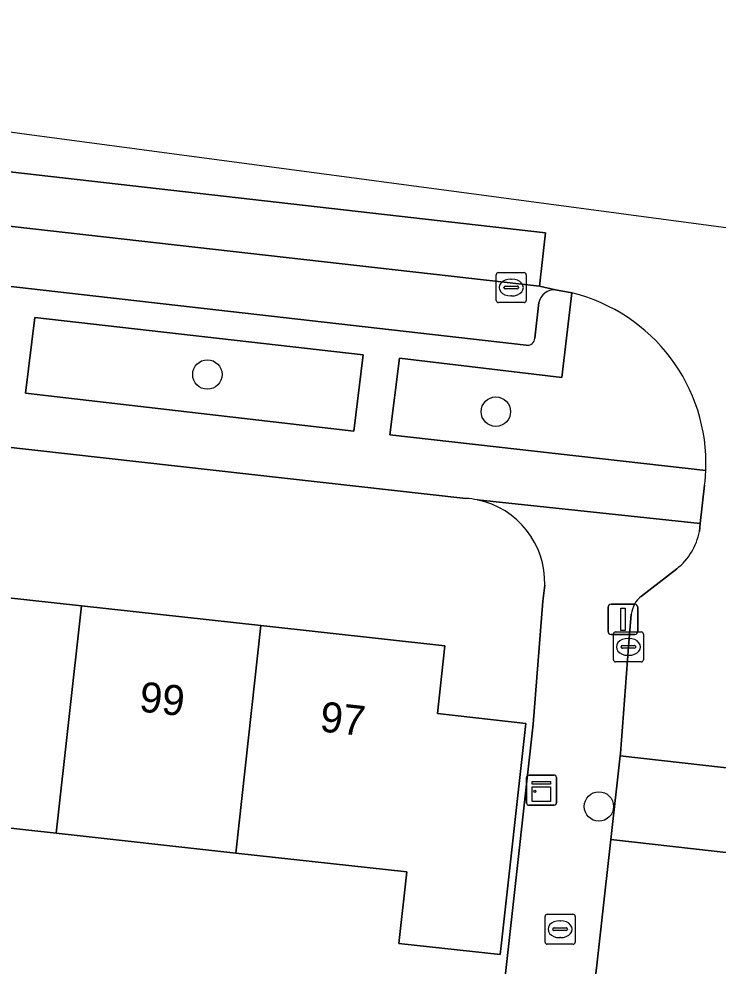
# Model space of a CAD drawing. Extents: x 161928 to 163071, y 386474 to 387428.
# Drawn here: x 162405.52 to 162428.75, y 387359.37 to 387390.85 of the extents above; entities that cross this region are included whole.
import ezdxf

# ---------------------------------------------------------------- set-up
doc = ezdxf.new("R2010")
doc.units = 0
for name, color, linetype in [('IMGEO_Boom', 7, 'Continuous'), ('IMGEO_Brandkraan', 7, 'Continuous'), ('IMGEO_Erf', 7, 'Continuous'), ('IMGEO_Groenvoorziening', 7, 'Continuous'), ('IMGEO_Kast', 7, 'Continuous'), ('IMGEO_Kolk', 7, 'Continuous'), ('IMGEO_Lichtmast', 7, 'Continuous'), ('IMGEO_Pand', 7, 'Continuous'), ('IMGEO_Pand_nummerreeks', 7, 'Continuous'), ('IMGEO_Parkeervlak_open', 7, 'Continuous'), ('IMGEO_Rijbaan_lokaal_gesloten', 7, 'Continuous'), ('IMGEO_Rijbaan_lokaal_open', 7, 'Continuous'), ('IMGEO_Voetpad_open', 7, 'Continuous')]:
    doc.layers.add(name, color=color, linetype=linetype)

msp = doc.modelspace()

# ---------------------------------------------------------------- linework, layer by layer
at = {"layer": 'IMGEO_Boom'}
for centre in [(162411.783, 387379.033), (162421.369, 387377.799), (162424.792, 387364.677)]:
    msp.add_circle(centre, 0.489, dxfattribs=at)
at = {"layer": 'IMGEO_Brandkraan'}
for p, q in [((162423.003, 387360.17), (162423.003, 387361.022)), ((162423.078, 387361.096), (162423.93, 387361.096)), ((162424.004, 387361.022), (162424.004, 387360.17)), ((162423.491, 387360.876), (162423.516, 387360.876)), ((162423.262, 387360.59), (162423.262, 387360.602)), ((162423.7, 387360.553), (162423.302, 387360.553)), ((162423.305, 387360.639), (162423.703, 387360.639)), ((162423.746, 387360.602), (162423.746, 387360.59)), ((162423.93, 387360.096), (162423.078, 387360.096)), ((162423.514, 387360.316), (162423.489, 387360.316))]:
    msp.add_line(p, q, dxfattribs=at)
for points in [[(162423.003, 387360.17), (162423.003, 387361.022)], [(162423.078, 387361.096), (162423.93, 387361.096)], [(162424.004, 387361.022), (162424.004, 387360.17)], [(162423.93, 387360.096), (162423.078, 387360.096)]]:
    msp.add_lwpolyline(points, dxfattribs=at)
for centre, radius, start, end in [((162423.08, 387361.02), 0.0765, 91.552, 178.448), ((162423.08, 387361.02), 0.0765, 91.552, 178.448), ((162423.928, 387361.02), 0.0765, 1.552, 88.448), ((162423.928, 387361.02), 0.0765, 1.552, 88.448), ((162423.302, 387360.599), 0.0403, 85.8775, 175.7526), ((162423.299, 387360.589), 0.0366, 178.938, 274.7102), ((162423.703, 387360.596), 0.043, 264.8664, 352.4533), ((162423.707, 387360.601), 0.0386, 1.7309, 96.639), ((162423.08, 387360.172), 0.0765, 181.552, 268.448), ((162423.08, 387360.172), 0.0765, 181.552, 268.448), ((162423.928, 387360.172), 0.0765, 271.552, 358.448), ((162423.928, 387360.172), 0.0765, 271.552, 358.448)]:
    msp.add_arc(centre, radius, start, end, dxfattribs=at)
for centre, major_axis, ratio, start_param, end_param in [((162423.49, 387360.596), (-0.387, 0.002), 0.722429, 4.712389, 7.853982), ((162423.515, 387360.596), (-0.39, 0.002), 0.717154, 1.570796, 4.712389)]:
    msp.add_ellipse(centre, major_axis=major_axis, ratio=ratio, start_param=start_param, end_param=end_param, dxfattribs=at)
at = {"layer": 'IMGEO_Erf'}
for points in [[(162420.374, 387374.918), (162370.088, 387380.547)], [(162422.607, 387367.412), (162422.927, 387371.499), (162422.991, 387372.033)], [(162420.774, 387350.904), (162421.792, 387360.019), (162422.607, 387367.412)]]:
    msp.add_lwpolyline(points, dxfattribs=at)
msp.add_lwpolyline([(162394.835, 387365.1), (162388.871, 387365.757), (162382.907, 387366.414), (162376.943, 387367.072), (162375.796, 387367.198), (162370.826, 387367.746), (162371.659, 387375.306), (162377.776, 387374.632), (162383.74, 387373.975), (162389.704, 387373.317), (162395.668, 387372.66), (162401.631, 387372.003), (162407.595, 387371.346), (162413.559, 387370.689), (162419.673, 387370.015), (162419.425, 387367.763), (162422.363, 387367.439), (162421.548, 387360.046), (162421.516, 387359.752), (162418.148, 387360.123), (162418.411, 387362.502), (162412.726, 387363.129), (162406.762, 387363.786), (162400.798, 387364.443)], close=True, dxfattribs=at)
for centre, radius, start, end in [((162420.214, 387372.303), 2.62, 78.0375, 86.4989), ((162420.192, 387372.123), 2.8, 358.1519, 78.3641)]:
    msp.add_arc(centre, radius, start, end, dxfattribs=at)
at = {"layer": 'IMGEO_Groenvoorziening'}
msp.add_lwpolyline([(162423.894, 387381.744), (162423.555, 387378.939), (162418.165, 387379.572), (162417.843, 387377.034), (162428.345, 387375.846)], dxfattribs=at)
msp.add_lwpolyline([(162406.046, 387380.933), (162405.735, 387378.41), (162416.645, 387377.156), (162416.959, 387379.686)], close=True, dxfattribs=at)
msp.add_arc((162422.516, 387376.076), 5.833, 357.7422, 76.3388, dxfattribs=at)
at = {"layer": 'IMGEO_Kast'}
for p, q in [((162422.459, 387365.718), (162423.3, 387365.718)), ((162423.3, 387365.718), (162422.459, 387365.718)), ((162422.384, 387364.793), (162422.384, 387365.634)), ((162422.384, 387365.634), (162422.384, 387364.793)), ((162423.384, 387365.643), (162423.384, 387364.802)), ((162423.384, 387364.802), (162423.384, 387365.643)), ((162423.309, 387364.718), (162422.468, 387364.718)), ((162422.468, 387364.718), (162423.309, 387364.718))]:
    msp.add_line(p, q, dxfattribs=at)
for points in [[(162422.579, 387365.508), (162423.179, 387365.508), (162423.179, 387365.423), (162422.579, 387365.423), (162422.579, 387365.508)], [(162422.579, 387365.333), (162423.179, 387365.333), (162423.179, 387364.844), (162422.579, 387364.844), (162422.579, 387365.333)]]:
    msp.add_lwpolyline(points, dxfattribs=at)
msp.add_circle((162422.663, 387365.182), 0.0377, dxfattribs=at)
for centre, start, end in [((162422.462, 387365.64), 92.4484, 184.2845), ((162422.462, 387365.64), 92.4484, 184.2845), ((162423.306, 387365.64), 2.4484, 94.2845), ((162423.306, 387365.64), 2.4484, 94.2845), ((162422.462, 387364.796), 182.4484, 274.2845), ((162422.462, 387364.796), 182.4484, 274.2845), ((162423.306, 387364.796), 272.4484, 4.2845), ((162423.306, 387364.796), 272.4484, 4.2845)]:
    msp.add_arc(centre, 0.0779, start, end, dxfattribs=at)
at = {"layer": 'IMGEO_Kolk'}
for p, q in [((162421.454, 387382.425), (162422.306, 387382.425)), ((162421.379, 387381.499), (162421.379, 387382.351)), ((162421.867, 387382.205), (162421.892, 387382.205)), ((162422.38, 387382.351), (162422.38, 387381.499)), ((162421.638, 387381.919), (162421.638, 387381.931)), ((162422.076, 387381.882), (162421.678, 387381.882)), ((162421.681, 387381.968), (162422.079, 387381.968)), ((162422.122, 387381.931), (162422.122, 387381.919)), ((162421.89, 387381.645), (162421.865, 387381.645)), ((162422.306, 387381.425), (162421.454, 387381.425)), ((162425.347, 387370.48), (162426.199, 387370.48)), ((162425.272, 387369.554), (162425.272, 387370.406)), ((162425.76, 387370.26), (162425.785, 387370.26)), ((162426.273, 387370.406), (162426.273, 387369.554)), ((162425.531, 387369.974), (162425.531, 387369.986)), ((162425.969, 387369.937), (162425.571, 387369.937)), ((162425.574, 387370.023), (162425.972, 387370.023)), ((162426.015, 387369.986), (162426.015, 387369.974)), ((162425.783, 387369.7), (162425.758, 387369.7)), ((162426.199, 387369.48), (162425.347, 387369.48))]:
    msp.add_line(p, q, dxfattribs=at)
for points in [[(162421.454, 387382.425), (162422.306, 387382.425)], [(162421.379, 387381.499), (162421.379, 387382.351)], [(162422.38, 387382.351), (162422.38, 387381.499)], [(162422.306, 387381.425), (162421.454, 387381.425)], [(162425.347, 387370.48), (162426.199, 387370.48)], [(162425.272, 387369.554), (162425.272, 387370.406)], [(162426.273, 387370.406), (162426.273, 387369.554)], [(162426.199, 387369.48), (162425.347, 387369.48)]]:
    msp.add_lwpolyline(points, dxfattribs=at)
for centre, radius, start, end in [((162421.456, 387382.349), 0.0765, 91.552, 178.448), ((162421.456, 387382.349), 0.0765, 91.552, 178.448), ((162422.304, 387382.349), 0.0765, 1.552, 88.448), ((162422.304, 387382.349), 0.0765, 1.552, 88.448), ((162421.678, 387381.928), 0.0403, 85.8775, 175.7526), ((162421.675, 387381.918), 0.0366, 178.938, 274.7102), ((162422.079, 387381.925), 0.043, 264.8664, 352.4533), ((162422.083, 387381.93), 0.0386, 1.7309, 96.639), ((162421.456, 387381.501), 0.0765, 181.552, 268.448), ((162421.456, 387381.501), 0.0765, 181.552, 268.448), ((162422.304, 387381.501), 0.0765, 271.552, 358.448), ((162422.304, 387381.501), 0.0765, 271.552, 358.448), ((162425.349, 387370.404), 0.0765, 91.552, 178.448), ((162425.349, 387370.404), 0.0765, 91.552, 178.448), ((162426.197, 387370.404), 0.0765, 1.552, 88.448), ((162426.197, 387370.404), 0.0765, 1.552, 88.448), ((162425.571, 387369.983), 0.0403, 85.8775, 175.7526), ((162425.568, 387369.973), 0.0366, 178.938, 274.7102), ((162425.972, 387369.98), 0.043, 264.8664, 352.4533), ((162425.976, 387369.985), 0.0386, 1.7309, 96.639), ((162425.349, 387369.556), 0.0765, 181.552, 268.448), ((162425.349, 387369.556), 0.0765, 181.552, 268.448), ((162426.197, 387369.556), 0.0765, 271.552, 358.448), ((162426.197, 387369.556), 0.0765, 271.552, 358.448)]:
    msp.add_arc(centre, radius, start, end, dxfattribs=at)
for centre, major_axis, ratio, start_param, end_param in [((162421.866, 387381.925), (-0.387, 0.002), 0.722429, 4.712389, 7.853982), ((162421.891, 387381.925), (-0.39, 0.002), 0.717154, 1.570796, 4.712389), ((162425.759, 387369.98), (-0.387, 0.002), 0.722429, 4.712389, 7.853982), ((162425.784, 387369.98), (-0.39, 0.002), 0.717154, 1.570796, 4.712389)]:
    msp.add_ellipse(centre, major_axis=major_axis, ratio=ratio, start_param=start_param, end_param=end_param, dxfattribs=at)
at = {"layer": 'IMGEO_Lichtmast'}
for p, q in [((162425.196, 387371.396), (162425.986, 387371.396)), ((162425.986, 387371.396), (162425.196, 387371.396)), ((162425.096, 387370.496), (162425.096, 387371.296)), ((162425.096, 387371.296), (162425.096, 387370.496)), ((162426.086, 387371.296), (162426.086, 387370.496)), ((162426.086, 387370.496), (162426.086, 387371.296)), ((162425.986, 387370.396), (162425.196, 387370.396)), ((162425.196, 387370.396), (162425.986, 387370.396))]:
    msp.add_line(p, q, dxfattribs=at)
msp.add_lwpolyline([(162425.516, 387371.271), (162425.666, 387371.271), (162425.666, 387370.521), (162425.516, 387370.521), (162425.516, 387371.271)], dxfattribs=at)
for centre, start, end in [((162425.196, 387371.296), 90, 180), ((162425.196, 387371.296), 90, 180), ((162425.986, 387371.296), 0, 90), ((162425.986, 387371.296), 360, 90), ((162425.196, 387370.496), 180, 270), ((162425.196, 387370.496), 180, 270), ((162425.986, 387370.496), 270, 0), ((162425.986, 387370.496), 270, 0)]:
    msp.add_arc(centre, 0.1, start, end, dxfattribs=at)
at = {"layer": 'IMGEO_Pand'}
for points in [[(162400.798, 387364.443), (162406.762, 387363.786), (162407.595, 387371.346), (162401.631, 387372.003)], [(162406.762, 387363.786), (162412.726, 387363.129), (162413.559, 387370.689), (162407.595, 387371.346)], [(162419.425, 387367.763), (162419.673, 387370.015), (162413.559, 387370.689), (162412.726, 387363.129), (162418.411, 387362.502), (162418.148, 387360.123), (162421.516, 387359.752), (162421.548, 387360.046), (162422.363, 387367.439)]]:
    msp.add_lwpolyline(points, close=True, dxfattribs=at)
at = {"layer": 'IMGEO_Parkeervlak_open'}
for points in [[(162423.345, 387381.85), (162422.819, 387381.969), (162383.07, 387386.468)], [(162383.551, 387384.435), (162422.372, 387380.011)], [(162422.666, 387380.244), (162422.796, 387381.431)]]:
    msp.add_lwpolyline(points, dxfattribs=at)
for centre, radius, start, end in [((162423.316, 387381.319), 0.531, 86.8236, 167.8786), ((162422.415, 387380.258), 0.251, 260.0702, 356.7246)]:
    msp.add_arc(centre, radius, start, end, dxfattribs=at)
at = {"layer": 'IMGEO_Rijbaan_lokaal_gesloten'}
msp.add_lwpolyline([(162378.543, 387388.335), (162378.86, 387385.945), (162382.426, 387386.388), (162383.07, 387386.468), (162422.819, 387381.969), (162423.014, 387383.743), (162385.272, 387388.042)], dxfattribs=at)
at = {"layer": 'IMGEO_Rijbaan_lokaal_open'}
for points in [[(162463.978, 387379.236), (162453.483, 387380.638), (162381.469, 387390.258), (162376.19, 387390.853), (162375.91, 387389.567), (162378.343, 387389.346)], [(162385.272, 387388.042), (162423.014, 387383.743), (162422.819, 387381.969), (162423.345, 387381.85), (162423.894, 387381.744)], [(162425.866, 387371.065), (162425.773, 387369.98), (162425.504, 387366.435), (162425.497, 387366.356), (162432.465, 387365.571), (162432.774, 387368.89), (162433.265, 387373.188), (162433.442, 387374.731), (162433.536, 387375.269)], [(162428.305, 387375.357), (162428.162, 387374.077), (162428.133, 387373.818)], [(162427.38, 387372.578), (162426.205, 387371.67)]]:
    msp.add_lwpolyline(points, dxfattribs=at)
for points in [[(162432.465, 387365.571), (162425.497, 387366.356), (162425.187, 387363.574), (162432.155, 387362.788)], [(162430.965, 387352.126), (162432.155, 387362.788), (162425.187, 387363.574), (162424.558, 387357.921), (162424.14, 387354.164), (162417.735, 387296.608), (162424.677, 387295.81)]]:
    msp.add_lwpolyline(points, close=True, dxfattribs=at)
for centre, radius, start, end in [((162422.516, 387376.076), 5.833, 357.7422, 76.3388), ((162422.358, 387376.09), 5.992, 352.9771, 357.6702), ((162426.074, 387374.22), 2.098, 308.5054, 348.9575), ((162426.778, 387370.951), 0.919, 128.5733, 172.9003)]:
    msp.add_arc(centre, radius, start, end, dxfattribs=at)
at = {"layer": 'IMGEO_Voetpad_open'}
for points in [[(162422.372, 387380.011), (162383.551, 387384.435)], [(162367.31, 387384.106), (162364.704, 387381.394), (162370.088, 387380.547), (162420.374, 387374.918)], [(162428.345, 387375.846), (162417.843, 387377.034), (162418.165, 387379.572), (162423.555, 387378.939), (162423.894, 387381.744), (162423.345, 387381.85)], [(162422.796, 387381.431), (162422.666, 387380.244)], [(162420.757, 387374.866), (162428.162, 387374.077), (162428.305, 387375.357)], [(162428.133, 387373.818), (162428.162, 387374.077), (162420.757, 387374.866)], [(162426.205, 387371.67), (162427.38, 387372.578)], [(162422.991, 387372.033), (162422.927, 387371.499), (162422.607, 387367.412), (162421.792, 387360.019), (162420.774, 387350.904), (162420.593, 387349.283), (162414.51, 387294.816), (162411.039, 387265.663), (162410.293, 387259.395), (162409.36, 387251.104), (162409.237, 387250), (162408.666, 387244.858), (162403.05, 387194.495), (162406.084, 387193.957), (162410.282, 387231.258), (162410.596, 387234.041), (162412.392, 387250), (162412.636, 387252.127), (162413.285, 387257.775), (162417.292, 387292.63)], [(162417.292, 387292.63), (162417.419, 387293.775), (162417.735, 387296.608), (162424.14, 387354.164), (162424.558, 387357.921), (162425.187, 387363.574), (162425.497, 387366.356), (162425.504, 387366.435), (162425.773, 387369.98), (162425.866, 387371.065)]]:
    msp.add_lwpolyline(points, dxfattribs=at)
msp.add_lwpolyline([(162406.046, 387380.933), (162416.959, 387379.686), (162416.645, 387377.156), (162405.735, 387378.41)], close=True, dxfattribs=at)
for centre, radius, start, end in [((162423.316, 387381.319), 0.531, 86.8236, 167.8786), ((162422.415, 387380.258), 0.251, 260.0702, 356.7246), ((162422.358, 387376.09), 5.992, 352.9771, 357.6702), ((162420.214, 387372.303), 2.62, 78.0375, 86.4989), ((162420.192, 387372.123), 2.8, 358.1519, 78.3641), ((162426.074, 387374.22), 2.098, 308.5054, 348.9575), ((162426.778, 387370.951), 0.919, 128.5733, 172.9003)]:
    msp.add_arc(centre, radius, start, end, dxfattribs=at)

# ---------------------------------------------------------------- texts
at = {"layer": 'IMGEO_Pand_nummerreeks'}
for s, rotation, p in [('99', 353.7115, (162409.49, 387367.838)), ('97', 353.7089, (162415.491, 387367.176))]:
    msp.add_text(s, height=1, rotation=rotation, dxfattribs=at).set_placement(p)

doc.saveas('drawing.dxf')
